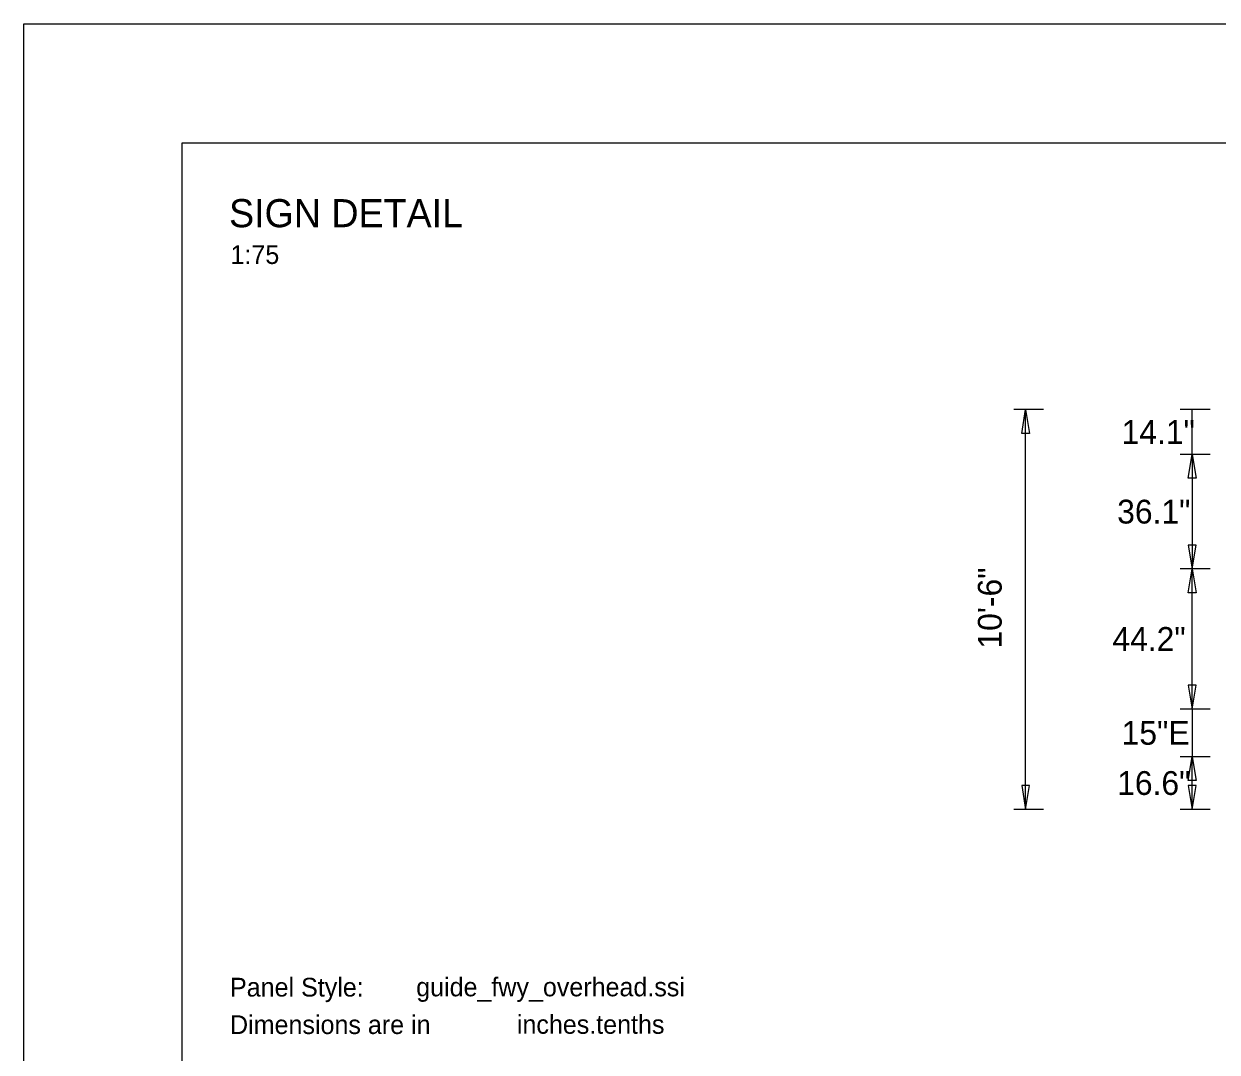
# Model space of a CAD drawing. Extents: x 1806251 to 1809821, y 414895 to 422886.
# Drawn here: x 1809672.134 to 1809675.895, y 414980.986 to 414984.227 of the extents above; entities that cross this region are included whole.
import ezdxf

# ---------------------------------------------------------------- set-up
doc = ezdxf.new("R2010")
doc.units = 0
doc.layers.add('GSDIMS', color=7, linetype='Continuous')
doc.layers.add('GSSHT', color=7, linetype='Continuous')

msp = doc.modelspace()

# ---------------------------------------------------------------- linework, layer by layer
at = {"layer": 'GSDIMS'}
for p, q in [((1809675.3477, 414983.011), (1809675.254, 414983.011)), ((1809675.2915, 414981.751), (1809675.2915, 414983.011)), ((1809675.8728, 414983.011), (1809675.779, 414983.011)), ((1809675.8165, 414982.87), (1809675.8165, 414983.011)), ((1809675.8728, 414982.87), (1809675.779, 414982.87)), ((1809675.8728, 414982.87), (1809675.779, 414982.87)), ((1809675.8165, 414982.87), (1809675.8165, 414982.509)), ((1809675.8728, 414982.509), (1809675.779, 414982.509)), ((1809675.8728, 414982.509), (1809675.779, 414982.509)), ((1809675.8165, 414982.0672), (1809675.8165, 414982.509)), ((1809675.8728, 414982.0672), (1809675.779, 414982.0672)), ((1809675.8728, 414982.0672), (1809675.779, 414982.0672)), ((1809675.8165, 414982.0672), (1809675.8165, 414981.9172)), ((1809675.8728, 414981.9172), (1809675.779, 414981.9172)), ((1809675.8728, 414981.9172), (1809675.779, 414981.9172)), ((1809675.8165, 414981.751), (1809675.8165, 414981.9172)), ((1809675.3477, 414981.751), (1809675.254, 414981.751)), ((1809675.8728, 414981.751), (1809675.779, 414981.751))]:
    msp.add_line(p, q, dxfattribs=at)
for points in [[(1809675.2915, 414983.011), (1809675.304, 414982.936), (1809675.279, 414982.936)], [(1809675.8165, 414982.87), (1809675.829, 414982.795), (1809675.804, 414982.795)], [(1809675.8165, 414982.509), (1809675.829, 414982.584), (1809675.804, 414982.584)], [(1809675.8165, 414982.509), (1809675.829, 414982.434), (1809675.804, 414982.434)], [(1809675.8165, 414982.0672), (1809675.829, 414982.1422), (1809675.804, 414982.1422)], [(1809675.8165, 414981.9172), (1809675.829, 414981.8422), (1809675.804, 414981.8422)], [(1809675.2915, 414981.751), (1809675.304, 414981.826), (1809675.279, 414981.826)], [(1809675.8165, 414981.751), (1809675.829, 414981.826), (1809675.804, 414981.826)]]:
    msp.add_lwpolyline(points, close=True, dxfattribs=at)
at = {"layer": 'GSSHT'}
for p, q in [((1809672.1343, 414984.2267), (1809684.8885, 414984.2267)), ((1809672.1343, 414975.9729), (1809672.1343, 414984.2267))]:
    msp.add_line(p, q, dxfattribs=at)
msp.add_lwpolyline([(1809672.6334, 414983.8516), (1809684.6375, 414983.8516), (1809684.6375, 414976.3479), (1809672.6334, 414976.3479)], close=True, dxfattribs=at)

# ---------------------------------------------------------------- texts
at = {"layer": 'GSDIMS'}
for s, p in [('14.1"', (1809675.594, 414982.903)), ('36.1"', (1809675.58, 414982.652)), ('44.2"', (1809675.565, 414982.2507)), ('15"E', (1809675.594, 414981.9549)), ('16.6"', (1809675.58, 414981.7967))]:
    msp.add_text(s, height=0.075, dxfattribs=at).set_placement(p)
msp.add_text('10\'-6"', height=0.075, rotation=90, dxfattribs=at).set_placement((1809675.216, 414982.258))
at = {"layer": 'GSSHT'}
for s, height, p in [('SIGN DETAIL', 0.088592, (1809672.781, 414983.5858)), ('1:75', 0.05903, (1809672.7856, 414983.47)), ('Panel Style:', 0.059061, (1809672.784, 414981.1614)), ('guide_fwy_overhead.ssi', 0.059025, (1809673.3708, 414981.1621)), ('Dimensions are in', 0.059061, (1809672.784, 414981.0433)), ('inches.tenths', 0.059025, (1809673.6881, 414981.0441))]:
    msp.add_text(s, height=height, dxfattribs=at).set_placement(p)

doc.saveas('drawing.dxf')
